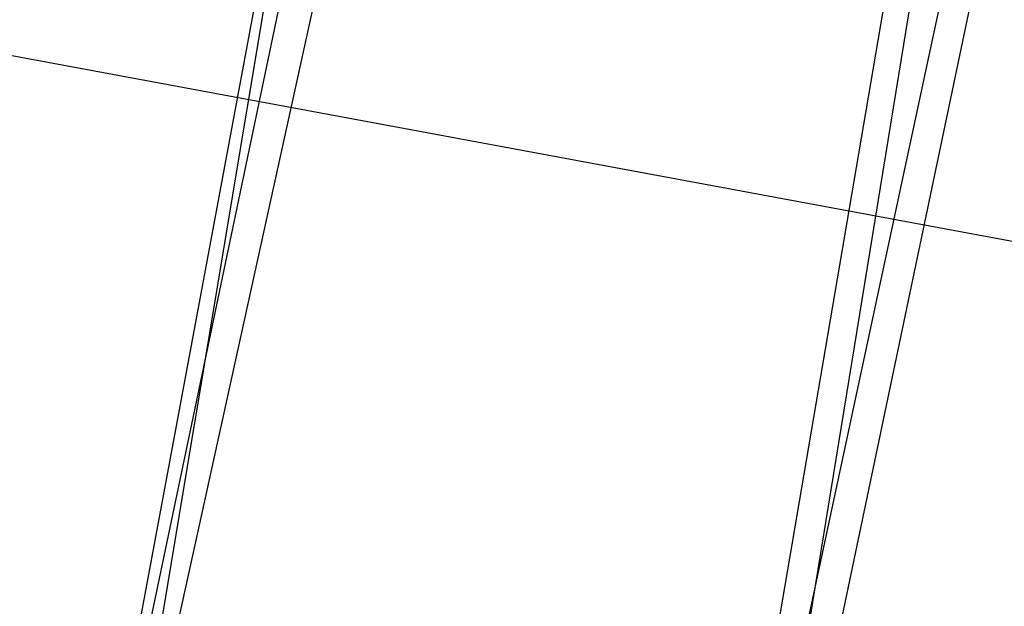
# Model space of a CAD drawing. Header units: feet. Extents: x -79 to 198, y -22 to 181.
# Tile 774 of 982: x 107.382 to 107.82, y 151.857 to 152.118. Entities that reach past the tile are written whole.
import ezdxf

# ---------------------------------------------------------------- set-up
doc = ezdxf.new("R2010")
doc.units = ezdxf.units.FT
doc.layers.add('A-AREA-UNIDAD', color=30, linetype='CONTINUOUS')
doc.layers.add('A-LINEA', color=7, linetype='CONTINUOUS')

msp = doc.modelspace()

# ---------------------------------------------------------------- linework, layer by layer
at = {"layer": 'A-AREA-UNIDAD'}
msp.add_lwpolyline([(122.848, 148.0889), (115.808, 150.2578), (115.2, 150.2578), (115.168, 150.4178), (111.328, 151.2178), (111.28, 151.3778), (104, 152.7289), (99.072, 153.3689), (92.192, 153.9022), (87.92, 153.9733), (87.92, 152.7289), (87.2, 149.8133), (91.36, 148.8889), (91.52, 148.5333), (92.672, 148.4089), (92.72, 147.2889), (92.512, 146.4889), (94.848, 146.0622), (96.96, 145.4222), (97.088, 143.9822), (93.088, 127.1644), (96.32, 126.4178)], dxfattribs=at)
at = {"layer": 'A-LINEA'}
for points in [[(107.4, 151.6578), (107.6933, 151.5911), (107.8133, 152.1644), (107.52, 152.2311), (107.4, 151.6578)], [(107.6933, 151.6044), (107.4, 151.6578), (107.5067, 152.2311), (107.7867, 152.1778), (107.6933, 151.6044)], [(107.4, 151.6578), (107.6933, 151.5911), (107.8133, 152.1644), (107.52, 152.2311), (107.4, 151.6578)], [(107.6933, 151.6044), (107.4, 151.6578), (107.5067, 152.2311), (107.7867, 152.1778), (107.6933, 151.6044)], [(107.4133, 151.6711), (107.68, 151.6044), (107.8, 152.1644), (107.5333, 152.2178), (107.4133, 151.6711)], [(107.68, 151.6178), (107.4133, 151.6578), (107.5067, 152.2178), (107.7733, 152.1644), (107.68, 151.6178)], [(107.4133, 151.6711), (107.68, 151.6044), (107.8, 152.1644), (107.5333, 152.2178), (107.4133, 151.6711)], [(107.68, 151.6178), (107.4133, 151.6578), (107.5067, 152.2178), (107.7733, 152.1644), (107.68, 151.6178)]]:
    msp.add_lwpolyline(points, dxfattribs=at)

doc.saveas('drawing.dxf')
